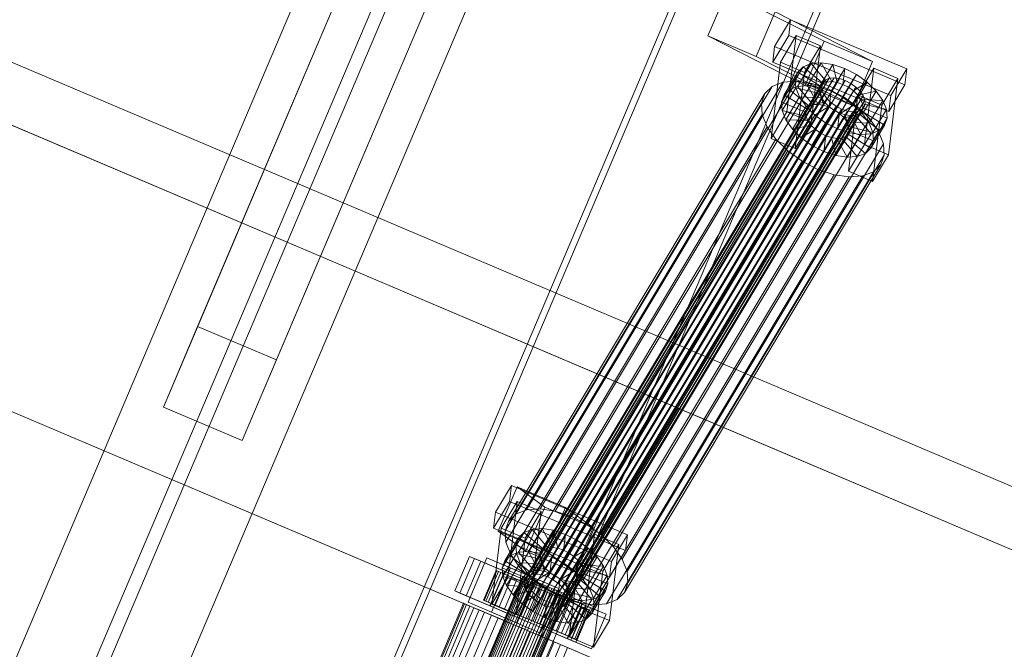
# Model space of a CAD drawing. Header units: millimetres. Extents: x -4738 to 65662, y -68080 to 6847.
# Tile 556 of 656: x 21543 to 21910, y -19517 to -19282. Entities that reach past the tile are written whole.
import ezdxf

# ---------------------------------------------------------------- set-up
doc = ezdxf.new("R2010")
doc.units = ezdxf.units.MM
doc.layers.add('superior_C10', color=7, linetype='Continuous', lineweight=0)

msp = doc.modelspace()

# ---------------------------------------------------------------- linework, layer by layer
at = {"layer": 'superior_C10'}
for p, q in [((27880.277, -21988.995), (18436.834, -17980.274)), ((18437.764, -17980.669), (27881.207, -21989.39)), ((21787.69, -19426.281), (20903.637, -19051.002)), ((20904.735, -19051.469), (21788.789, -19426.748)), ((20852.621, -19136.135), (21736.674, -19511.413)), ((21737.773, -19511.88), (20853.72, -19136.601)), ((21711.065, -19156.861), (21609.47, -19396.19)), ((21691.786, -19166.448), (21355.742, -19958.075)), ((21638.926, -19408.694), (21740.521, -19169.365)), ((21717.1, -19177.193), (21381.056, -19968.821)), ((21385.658, -19970.775), (21721.702, -19179.147)), ((21698.281, -19186.975), (21596.687, -19426.305)), ((21410.972, -19981.52), (21747.016, -19189.893)), ((21727.737, -19199.479), (21626.143, -19438.809)), ((21477.157, -20004.184), (21809.293, -19221.761)), ((21811.508, -19222.701), (21479.371, -20005.124)), ((21855.105, -19241.208), (21522.969, -20023.631)), ((21525.183, -20024.571), (21857.32, -19242.148)), ((21799.799, -19287.787), (21806.879, -19271.239)), ((21806.879, -19271.239), (21843.151, -19289.753)), ((21824.915, -19278.896), (21817.835, -19295.443)), ((21824.915, -19278.896), (21861.188, -19297.409)), ((21824.724, -19291.733), (21830.676, -19281.801)), ((21830.676, -19281.801), (21829.952, -19287.725)), ((21830.676, -19281.801), (21873.983, -19300.128)), ((21817.835, -19295.443), (21799.799, -19287.787)), ((21836.072, -19306.3), (21799.799, -19287.787)), ((21829.952, -19287.725), (21824, -19297.657)), ((21826.852, -19297.618), (21832.803, -19287.685)), ((21832.803, -19287.685), (21829.328, -19316.12)), ((21873.259, -19306.052), (21829.952, -19287.725)), ((21832.803, -19287.685), (21841.826, -19291.504)), ((21843.151, -19289.753), (21836.072, -19306.3)), ((21861.188, -19297.409), (21843.151, -19289.753)), ((21824, -19297.657), (21824.724, -19291.733)), ((21868.031, -19310.06), (21824.724, -19291.733)), ((21841.826, -19291.504), (21835.874, -19301.436)), ((21838.351, -19319.938), (21841.826, -19291.504)), ((21817.835, -19295.443), (21854.108, -19313.956)), ((21823.376, -19326.052), (21826.852, -19297.618)), ((21824, -19297.657), (21867.307, -19315.984)), ((21835.874, -19301.436), (21826.852, -19297.618)), ((21854.108, -19313.956), (21861.188, -19297.409)), ((21833.313, -19301.302), (21828.211, -19309.815)), ((21835.357, -19299.312), (21830.256, -19307.826)), ((21832.373, -19303.968), (21833.313, -19301.302)), ((21835.874, -19301.436), (21832.399, -19329.87)), ((21838.366, -19298.134), (21833.265, -19306.647)), ((21833.313, -19301.302), (21835.357, -19299.312)), ((21841.84, -19306.523), (21833.313, -19301.302)), ((21835.357, -19299.312), (21838.366, -19298.134)), ((21842.809, -19305.581), (21835.357, -19299.312)), ((21842.135, -19297.848), (21837.034, -19306.361)), ((21838.366, -19298.134), (21842.135, -19297.848)), ((21844.234, -19305.023), (21838.366, -19298.134)), ((21846.407, -19298.473), (21841.306, -19306.986)), ((21846.019, -19304.887), (21842.135, -19297.848)), ((21842.135, -19297.848), (21846.407, -19298.473)), ((21850.891, -19299.967), (21845.789, -19308.481)), ((21848.043, -19305.183), (21846.407, -19298.473)), ((21846.407, -19298.473), (21850.891, -19299.967)), ((21850.167, -19305.891), (21850.891, -19299.967)), ((21850.891, -19299.967), (21855.281, -19302.228)), ((21855.723, -19309.836), (21861.675, -19299.904)), ((21861.675, -19299.904), (21858.2, -19328.338)), ((21861.675, -19299.904), (21870.697, -19303.722)), ((21873.983, -19300.128), (21868.031, -19310.06)), ((21873.259, -19306.052), (21873.983, -19300.128)), ((21842.691, -19305.105), (21731.732, -19490.267)), ((21827.809, -19305.076), (21732.155, -19464.699)), ((21843.659, -19304.162), (21732.7, -19489.325)), ((21845.084, -19303.604), (21734.125, -19488.766)), ((21846.87, -19303.468), (21735.911, -19488.631)), ((21832.847, -19304.694), (21737.193, -19464.317)), ((21848.893, -19303.765), (21737.934, -19488.927)), ((21851.017, -19304.472), (21740.058, -19489.635)), ((21823.786, -19306.651), (21827.809, -19305.076)), ((21827.271, -19312.481), (21832.373, -19303.968)), ((21827.809, -19305.076), (21832.847, -19304.694)), ((21832.601, -19307.128), (21832.373, -19303.968)), ((21832.373, -19303.968), (21841.395, -19307.786)), ((21832.847, -19304.694), (21838.558, -19305.53)), ((21839.133, -19313.536), (21844.234, -19305.023)), ((21840.918, -19313.4), (21846.019, -19304.887)), ((21842.245, -19306.367), (21842.691, -19305.105)), ((21842.691, -19305.105), (21843.659, -19304.162)), ((21844.234, -19305.023), (21842.809, -19305.581)), ((21842.941, -19313.697), (21848.043, -19305.183)), ((21843.659, -19304.162), (21845.084, -19303.604)), ((21846.019, -19304.887), (21844.234, -19305.023)), ((21845.084, -19303.604), (21846.87, -19303.468)), ((21848.043, -19305.183), (21846.019, -19304.887)), ((21846.87, -19303.468), (21848.893, -19303.765)), ((21850.167, -19305.891), (21848.043, -19305.183)), ((21848.893, -19303.765), (21851.017, -19304.472)), ((21855.281, -19302.228), (21850.179, -19310.742)), ((21851.017, -19304.472), (21853.096, -19305.543)), ((21852.246, -19306.962), (21855.281, -19302.228)), ((21854.14, -19308.324), (21859.278, -19305.103)), ((21859.278, -19305.103), (21854.176, -19313.616)), ((21855.281, -19302.228), (21859.278, -19305.103)), ((21859.278, -19305.103), (21862.609, -19308.394)), ((21870.697, -19303.722), (21864.745, -19313.654)), ((21867.222, -19332.156), (21870.697, -19303.722)), ((21823.786, -19306.651), (21728.132, -19466.274)), ((21731.286, -19491.53), (21842.245, -19306.367)), ((21842.353, -19307.864), (21731.394, -19493.027)), ((21853.096, -19305.543), (21742.138, -19490.706)), ((21838.558, -19305.53), (21742.904, -19465.153)), ((21854.99, -19306.905), (21744.031, -19492.067)), ((21856.568, -19308.464), (21745.609, -19493.626)), ((21844.552, -19307.527), (21748.898, -19467.15)), ((21821.053, -19309.311), (21823.786, -19306.651)), ((21832.601, -19307.128), (21827.499, -19315.642)), ((21830.256, -19307.826), (21828.211, -19309.815)), ((21833.265, -19306.647), (21830.256, -19307.826)), ((21830.256, -19307.826), (21837.707, -19314.094)), ((21841.503, -19309.283), (21832.601, -19307.128)), ((21833.982, -19310.568), (21832.601, -19307.128)), ((21837.034, -19306.361), (21833.265, -19306.647)), ((21833.265, -19306.647), (21839.133, -19313.536)), ((21836.072, -19306.3), (21854.108, -19313.956)), ((21841.395, -19307.786), (21836.294, -19316.299)), ((21836.739, -19315.037), (21841.84, -19306.523)), ((21841.306, -19306.986), (21837.034, -19306.361)), ((21837.034, -19306.361), (21840.918, -19313.4)), ((21837.707, -19314.094), (21842.809, -19305.581)), ((21838.558, -19305.53), (21844.552, -19307.527)), ((21845.789, -19308.481), (21841.306, -19306.986)), ((21841.306, -19306.986), (21842.941, -19313.697)), ((21841.84, -19306.523), (21841.395, -19307.786)), ((21841.395, -19307.786), (21841.503, -19309.283)), ((21842.809, -19305.581), (21841.84, -19306.523)), ((21842.353, -19307.864), (21842.245, -19306.367)), ((21843.007, -19309.493), (21842.353, -19307.864)), ((21844.552, -19307.527), (21850.421, -19310.55)), ((21845.065, -19314.404), (21850.167, -19305.891)), ((21845.789, -19308.481), (21845.065, -19314.404)), ((21850.179, -19310.742), (21845.789, -19308.481)), ((21847.145, -19315.475), (21852.246, -19306.962)), ((21849.038, -19316.837), (21854.14, -19308.324)), ((21852.246, -19306.962), (21850.167, -19305.891)), ((21854.14, -19308.324), (21852.246, -19306.962)), ((21853.096, -19305.543), (21854.99, -19306.905)), ((21855.718, -19309.883), (21854.14, -19308.324)), ((21854.99, -19306.905), (21856.568, -19308.464)), ((21855.718, -19309.883), (21862.609, -19308.394)), ((21856.568, -19308.464), (21857.723, -19310.114)), ((21862.609, -19308.394), (21857.508, -19316.907)), ((21862.609, -19308.394), (21865.049, -19311.878)), ((21867.307, -19315.984), (21873.259, -19306.052)), ((21821.053, -19309.311), (21725.399, -19468.934)), ((21843.007, -19309.493), (21732.049, -19494.656)), ((21844.163, -19311.144), (21733.204, -19496.306)), ((21857.723, -19310.114), (21746.765, -19495.277)), ((21858.377, -19311.743), (21747.419, -19496.906)), ((21850.421, -19310.55), (21754.766, -19470.173)), ((21819.796, -19312.875), (21821.053, -19309.311)), ((21828.211, -19309.815), (21827.271, -19312.481)), ((21836.294, -19316.299), (21827.271, -19312.481)), ((21827.271, -19312.481), (21827.499, -19315.642)), ((21828.211, -19309.815), (21836.739, -19315.037)), ((21833.982, -19310.568), (21828.88, -19319.081)), ((21842.157, -19310.912), (21833.982, -19310.568)), ((21836.421, -19314.052), (21833.982, -19310.568)), ((21836.402, -19317.796), (21841.503, -19309.283)), ((21837.056, -19319.426), (21842.157, -19310.912)), ((21841.503, -19309.283), (21842.157, -19310.912)), ((21842.157, -19310.912), (21843.313, -19312.563)), ((21844.163, -19311.144), (21843.007, -19309.493)), ((21845.741, -19312.703), (21844.163, -19311.144)), ((21850.179, -19310.742), (21847.145, -19315.475)), ((21854.176, -19313.616), (21850.179, -19310.742)), ((21850.421, -19310.55), (21855.764, -19314.392)), ((21850.616, -19318.396), (21855.718, -19309.883)), ((21851.772, -19320.046), (21856.873, -19311.533)), ((21852.248, -19338.27), (21855.723, -19309.836)), ((21856.873, -19311.533), (21855.718, -19309.883)), ((21864.745, -19313.654), (21855.723, -19309.836)), ((21857.527, -19313.162), (21856.873, -19311.533)), ((21856.873, -19311.533), (21865.049, -19311.878)), ((21857.723, -19310.114), (21858.377, -19311.743)), ((21858.377, -19311.743), (21858.486, -19313.24)), ((21865.049, -19311.878), (21859.947, -19320.391)), ((21865.049, -19311.878), (21866.43, -19315.317)), ((21868.031, -19310.06), (21867.307, -19315.984)), ((21724.142, -19472.498), (21819.796, -19312.875)), ((21845.741, -19312.703), (21734.782, -19497.865)), ((21847.634, -19314.064), (21736.676, -19499.227)), ((21849.714, -19315.135), (21738.755, -19500.298)), ((21851.838, -19315.843), (21740.879, -19501.005)), ((21853.861, -19316.139), (21742.902, -19501.302)), ((21855.646, -19316.004), (21744.688, -19501.166)), ((21857.072, -19315.445), (21746.113, -19500.608)), ((21858.04, -19314.503), (21747.081, -19499.665)), ((21858.486, -19313.24), (21747.527, -19498.403)), ((21855.764, -19314.392), (21760.11, -19474.015)), ((21820.101, -19317.1), (21819.796, -19312.875)), ((21829.328, -19316.12), (21823.376, -19326.052)), ((21827.499, -19315.642), (21836.402, -19317.796)), ((21827.499, -19315.642), (21828.88, -19319.081)), ((21838.351, -19319.938), (21829.328, -19316.12)), ((21836.421, -19314.052), (21831.319, -19322.565)), ((21836.294, -19316.299), (21836.739, -19315.037)), ((21843.313, -19312.563), (21836.421, -19314.052)), ((21839.753, -19317.343), (21836.421, -19314.052)), ((21836.739, -19315.037), (21837.707, -19314.094)), ((21837.707, -19314.094), (21839.133, -19313.536)), ((21838.211, -19321.076), (21843.313, -19312.563)), ((21839.133, -19313.536), (21840.918, -19313.4)), ((21844.891, -19314.122), (21839.753, -19317.343)), ((21839.789, -19322.635), (21844.891, -19314.122)), ((21840.918, -19313.4), (21842.941, -19313.697)), ((21841.683, -19323.996), (21846.784, -19315.483)), ((21842.941, -19313.697), (21845.065, -19314.404)), ((21843.313, -19312.563), (21844.891, -19314.122)), ((21846.784, -19315.483), (21843.75, -19320.217)), ((21844.891, -19314.122), (21846.784, -19315.483)), ((21845.065, -19314.404), (21847.145, -19315.475)), ((21847.634, -19314.064), (21845.741, -19312.703)), ((21846.784, -19315.483), (21848.864, -19316.554)), ((21847.145, -19315.475), (21849.038, -19316.837)), ((21849.714, -19315.135), (21847.634, -19314.064)), ((21854.176, -19313.616), (21849.038, -19316.837)), ((21851.838, -19315.843), (21849.714, -19315.135)), ((21853.861, -19316.139), (21851.838, -19315.843)), ((21852.088, -19324.435), (21857.19, -19315.922)), ((21852.426, -19321.675), (21857.527, -19313.162)), ((21852.534, -19323.172), (21857.635, -19314.659)), ((21855.646, -19316.004), (21853.861, -19316.139)), ((21857.508, -19316.907), (21854.176, -19313.616)), ((21857.072, -19315.445), (21855.646, -19316.004)), ((21855.764, -19314.392), (21860.218, -19318.792)), ((21856.222, -19316.864), (21857.19, -19315.922)), ((21858.04, -19314.503), (21857.072, -19315.445)), ((21857.19, -19315.922), (21857.635, -19314.659)), ((21857.19, -19315.922), (21865.717, -19321.143)), ((21857.635, -19314.659), (21857.527, -19313.162)), ((21857.527, -19313.162), (21866.43, -19315.317)), ((21857.635, -19314.659), (21866.658, -19318.477)), ((21858.486, -19313.24), (21858.04, -19314.503)), ((21864.745, -19313.654), (21861.27, -19342.088)), ((21866.43, -19315.317), (21861.328, -19323.83)), ((21866.43, -19315.317), (21866.658, -19318.477)), ((21820.101, -19317.1), (21724.447, -19476.723)), ((21860.218, -19318.792), (21764.564, -19478.415)), ((21821.947, -19321.698), (21820.101, -19317.1)), ((21828.88, -19319.081), (21837.056, -19319.426)), ((21828.88, -19319.081), (21831.319, -19322.565)), ((21839.753, -19317.343), (21834.651, -19325.856)), ((21836.402, -19317.796), (21836.294, -19316.299)), ((21837.056, -19319.426), (21836.402, -19317.796)), ((21838.211, -19321.076), (21837.056, -19319.426)), ((21843.75, -19320.217), (21839.753, -19317.343)), ((21843.762, -19325.067), (21848.864, -19316.554)), ((21845.886, -19325.775), (21850.987, -19317.262)), ((21847.909, -19326.071), (21853.011, -19317.558)), ((21848.864, -19316.554), (21848.14, -19322.478)), ((21848.864, -19316.554), (21850.987, -19317.262)), ((21849.038, -19316.837), (21850.616, -19318.396)), ((21849.695, -19325.936), (21854.796, -19317.422)), ((21857.508, -19316.907), (21850.616, -19318.396)), ((21850.616, -19318.396), (21851.772, -19320.046)), ((21850.987, -19317.262), (21852.623, -19323.972)), ((21850.987, -19317.262), (21853.011, -19317.558)), ((21851.12, -19325.378), (21856.222, -19316.864)), ((21853.011, -19317.558), (21854.796, -19317.422)), ((21853.011, -19317.558), (21856.895, -19324.597)), ((21854.796, -19317.422), (21856.222, -19316.864)), ((21854.796, -19317.422), (21860.664, -19324.311)), ((21856.222, -19316.864), (21863.673, -19323.133)), ((21859.947, -19320.391), (21857.508, -19316.907)), ((21860.218, -19318.792), (21863.479, -19323.449)), ((21866.658, -19318.477), (21861.556, -19326.99)), ((21866.658, -19318.477), (21865.717, -19321.143)), ((21821.947, -19321.698), (21726.293, -19481.321)), ((21863.479, -19323.449), (21767.825, -19483.072)), ((21825.208, -19326.355), (21821.947, -19321.698)), ((21831.319, -19322.565), (21838.211, -19321.076)), ((21831.319, -19322.565), (21834.651, -19325.856)), ((21832.399, -19329.87), (21838.351, -19319.938)), ((21834.651, -19325.856), (21839.789, -19322.635)), ((21839.789, -19322.635), (21838.211, -19321.076)), ((21843.75, -19320.217), (21838.648, -19328.73)), ((21841.683, -19323.996), (21839.789, -19322.635)), ((21848.14, -19322.478), (21843.038, -19330.991)), ((21848.14, -19322.478), (21843.75, -19320.217)), ((21852.623, -19323.972), (21848.14, -19322.478)), ((21859.947, -19320.391), (21851.772, -19320.046)), ((21851.772, -19320.046), (21852.426, -19321.675)), ((21852.534, -19323.172), (21852.088, -19324.435)), ((21861.328, -19323.83), (21852.426, -19321.675)), ((21852.426, -19321.675), (21852.534, -19323.172)), ((21861.556, -19326.99), (21852.534, -19323.172)), ((21863.673, -19323.133), (21858.572, -19331.646)), ((21861.328, -19323.83), (21859.947, -19320.391)), ((21865.717, -19321.143), (21860.616, -19329.656)), ((21863.673, -19323.133), (21860.664, -19324.311)), ((21863.479, -19323.449), (21865.325, -19328.047)), ((21865.717, -19321.143), (21863.673, -19323.133)), ((21825.208, -19326.355), (21729.554, -19485.978)), ((21823.376, -19326.052), (21832.399, -19329.87)), ((21829.662, -19330.755), (21825.208, -19326.355)), ((21834.651, -19325.856), (21838.648, -19328.73)), ((21838.648, -19328.73), (21841.683, -19323.996)), ((21843.762, -19325.067), (21841.683, -19323.996)), ((21843.038, -19330.991), (21843.762, -19325.067)), ((21845.886, -19325.775), (21843.762, -19325.067)), ((21847.522, -19332.485), (21845.886, -19325.775)), ((21847.909, -19326.071), (21845.886, -19325.775)), ((21852.623, -19323.972), (21847.522, -19332.485)), ((21849.695, -19325.936), (21847.909, -19326.071)), ((21851.794, -19333.11), (21847.909, -19326.071)), ((21851.12, -19325.378), (21849.695, -19325.936)), ((21855.562, -19332.824), (21849.695, -19325.936)), ((21852.088, -19324.435), (21851.12, -19325.378)), ((21858.572, -19331.646), (21851.12, -19325.378)), ((21856.895, -19324.597), (21851.794, -19333.11)), ((21860.616, -19329.656), (21852.088, -19324.435)), ((21856.895, -19324.597), (21852.623, -19323.972)), ((21860.664, -19324.311), (21855.562, -19332.824)), ((21860.664, -19324.311), (21856.895, -19324.597)), ((21860.616, -19329.656), (21861.556, -19326.99)), ((21861.556, -19326.99), (21861.328, -19323.83)), ((21829.662, -19330.755), (21734.008, -19490.378)), ((21865.325, -19328.047), (21769.671, -19487.67)), ((21835.006, -19334.597), (21829.662, -19330.755)), ((21838.648, -19328.73), (21843.038, -19330.991)), ((21858.2, -19328.338), (21852.248, -19338.27)), ((21867.222, -19332.156), (21858.2, -19328.338)), ((21858.572, -19331.646), (21860.616, -19329.656)), ((21865.325, -19328.047), (21865.63, -19332.272)), ((21865.63, -19332.272), (21769.976, -19491.895)), ((21843.038, -19330.991), (21847.522, -19332.485)), ((21847.522, -19332.485), (21851.794, -19333.11)), ((21851.794, -19333.11), (21855.562, -19332.824)), ((21855.562, -19332.824), (21858.572, -19331.646)), ((21861.27, -19342.088), (21867.222, -19332.156)), ((21865.63, -19332.272), (21864.373, -19335.836)), ((21835.006, -19334.597), (21739.351, -19494.22)), ((21840.874, -19337.62), (21745.22, -19497.243)), ((21864.373, -19335.836), (21768.719, -19495.459)), ((21840.874, -19337.62), (21835.006, -19334.597)), ((21846.868, -19339.617), (21840.874, -19337.62)), ((21864.373, -19335.836), (21861.64, -19338.496)), ((21846.868, -19339.617), (21751.214, -19499.24)), ((21852.579, -19340.453), (21756.925, -19500.076)), ((21857.617, -19340.071), (21761.963, -19499.694)), ((21861.64, -19338.496), (21765.986, -19498.119)), ((21852.579, -19340.453), (21846.868, -19339.617)), ((21852.248, -19338.27), (21861.27, -19342.088)), ((21857.617, -19340.071), (21852.579, -19340.453)), ((21861.64, -19338.496), (21857.617, -19340.071)), ((21609.47, -19396.19), (21596.687, -19426.305)), ((21638.926, -19408.694), (21609.47, -19396.19)), ((21626.143, -19438.809), (21638.926, -19408.694)), ((21596.687, -19426.305), (21626.143, -19438.809)), ((21787.69, -19426.281), (21736.674, -19511.413)), ((22671.743, -19801.56), (21787.69, -19426.281)), ((21788.789, -19426.748), (21787.69, -19426.281)), ((21737.773, -19511.88), (21788.789, -19426.748)), ((21788.789, -19426.748), (22672.842, -19802.026)), ((21720.567, -19465.545), (21726.519, -19455.612)), ((21726.519, -19455.612), (21725.795, -19461.536)), ((21726.519, -19455.612), (21769.826, -19473.94)), ((21721.525, -19472.576), (21728.704, -19456.09)), ((21728.704, -19456.09), (21746.74, -19463.746)), ((21728.704, -19456.09), (21739.044, -19463.595)), ((21725.795, -19461.536), (21719.843, -19471.468)), ((21722.695, -19471.429), (21728.647, -19461.497)), ((21728.647, -19461.497), (21725.171, -19489.931)), ((21769.102, -19479.864), (21725.795, -19461.536)), ((21728.647, -19461.497), (21737.669, -19465.315)), ((21719.843, -19471.468), (21720.567, -19465.545)), ((21763.874, -19483.872), (21720.567, -19465.545)), ((21728.132, -19466.274), (21725.399, -19468.934)), ((21732.155, -19464.699), (21728.132, -19466.274)), ((21737.669, -19465.315), (21731.717, -19475.247)), ((21739.044, -19463.595), (21731.865, -19480.081)), ((21737.193, -19464.317), (21732.155, -19464.699)), ((21734.194, -19493.75), (21737.669, -19465.315)), ((21742.904, -19465.153), (21737.193, -19464.317)), ((21757.08, -19471.251), (21739.044, -19463.595)), ((21746.74, -19463.746), (21739.561, -19480.232)), ((21748.898, -19467.15), (21742.904, -19465.153)), ((21746.74, -19463.746), (21757.08, -19471.251)), ((21725.399, -19468.934), (21724.142, -19472.498)), ((21754.766, -19470.173), (21748.898, -19467.15)), ((21760.11, -19474.015), (21754.766, -19470.173)), ((21719.22, -19499.863), (21722.695, -19471.429)), ((21719.843, -19471.468), (21763.15, -19489.796)), ((21739.561, -19480.232), (21721.525, -19472.576)), ((21731.865, -19480.081), (21721.525, -19472.576)), ((21731.717, -19475.247), (21722.695, -19471.429)), ((21724.142, -19472.498), (21724.447, -19476.723)), ((21731.2, -19473.124), (21726.099, -19481.637)), ((21734.21, -19471.946), (21729.108, -19480.459)), ((21729.156, -19475.114), (21731.2, -19473.124)), ((21731.2, -19473.124), (21734.21, -19471.946)), ((21738.652, -19479.392), (21731.2, -19473.124)), ((21737.978, -19471.66), (21732.877, -19480.173)), ((21734.21, -19471.946), (21737.978, -19471.66)), ((21740.077, -19478.834), (21734.21, -19471.946)), ((21742.25, -19472.285), (21737.149, -19480.798)), ((21741.863, -19478.699), (21737.978, -19471.66)), ((21737.978, -19471.66), (21742.25, -19472.285)), ((21746.734, -19473.779), (21741.632, -19482.292)), ((21743.886, -19478.995), (21742.25, -19472.285)), ((21742.25, -19472.285), (21746.734, -19473.779)), ((21746.01, -19479.703), (21746.734, -19473.779)), ((21746.734, -19473.779), (21751.124, -19476.04)), ((21749.901, -19487.737), (21757.08, -19471.251)), ((21751.566, -19483.647), (21757.518, -19473.715)), ((21757.518, -19473.715), (21754.043, -19502.15)), ((21757.518, -19473.715), (21766.54, -19477.533)), ((21764.564, -19478.415), (21760.11, -19474.015)), ((21769.826, -19473.94), (21763.874, -19483.872)), ((21769.102, -19479.864), (21769.826, -19473.94)), ((21723.114, -19486.293), (21728.216, -19477.78)), ((21729.156, -19475.114), (21724.055, -19483.627)), ((21724.447, -19476.723), (21726.293, -19481.321)), ((21728.216, -19477.78), (21729.156, -19475.114)), ((21728.444, -19480.94), (21728.216, -19477.78)), ((21728.216, -19477.78), (21737.238, -19481.598)), ((21731.717, -19475.247), (21728.242, -19503.682)), ((21737.684, -19480.335), (21729.156, -19475.114)), ((21751.124, -19476.04), (21746.022, -19484.553)), ((21748.089, -19480.774), (21751.124, -19476.04)), ((21751.124, -19476.04), (21755.121, -19478.914)), ((21766.54, -19477.533), (21760.588, -19487.465)), ((21763.065, -19505.968), (21766.54, -19477.533)), ((21728.444, -19480.94), (21723.342, -19489.453)), ((21729.108, -19480.459), (21726.099, -19481.637)), ((21726.293, -19481.321), (21729.554, -19485.978)), ((21737.346, -19483.095), (21728.444, -19480.94)), ((21729.825, -19484.379), (21728.444, -19480.94)), ((21732.877, -19480.173), (21729.108, -19480.459)), ((21729.108, -19480.459), (21734.976, -19487.348)), ((21731.865, -19480.081), (21749.901, -19487.737)), ((21732.582, -19488.848), (21737.684, -19480.335)), ((21737.149, -19480.798), (21732.877, -19480.173)), ((21732.877, -19480.173), (21736.761, -19487.212)), ((21733.55, -19487.906), (21738.652, -19479.392)), ((21734.976, -19487.348), (21740.077, -19478.834)), ((21736.761, -19487.212), (21741.863, -19478.699)), ((21741.632, -19482.292), (21737.149, -19480.798)), ((21737.149, -19480.798), (21738.785, -19487.508)), ((21737.684, -19480.335), (21737.238, -19481.598)), ((21738.652, -19479.392), (21737.684, -19480.335)), ((21740.077, -19478.834), (21738.652, -19479.392)), ((21738.785, -19487.508), (21743.886, -19478.995)), ((21739.561, -19480.232), (21749.901, -19487.737)), ((21741.863, -19478.699), (21740.077, -19478.834)), ((21740.908, -19488.216), (21746.01, -19479.703)), ((21743.886, -19478.995), (21741.863, -19478.699)), ((21742.988, -19489.287), (21748.089, -19480.774)), ((21746.01, -19479.703), (21743.886, -19478.995)), ((21748.089, -19480.774), (21746.01, -19479.703)), ((21749.983, -19482.135), (21748.089, -19480.774)), ((21749.983, -19482.135), (21755.121, -19478.914)), ((21755.121, -19478.914), (21750.019, -19487.427)), ((21755.121, -19478.914), (21758.453, -19482.205)), ((21763.15, -19489.796), (21769.102, -19479.864)), ((21767.825, -19483.072), (21764.564, -19478.415)), ((21705.426, -19494.889), (21710.896, -19482.002)), ((21712.742, -19482.786), (21707.271, -19495.673)), ((21709.608, -19496.665), (21715.078, -19483.778)), ((21710.331, -19499.144), (21717.364, -19482.575)), ((21710.896, -19482.002), (21754.183, -19500.378)), ((21710.896, -19482.002), (21712.742, -19482.786)), ((21756.029, -19501.161), (21712.742, -19482.786)), ((21715.078, -19483.778), (21724.096, -19487.606)), ((21715.078, -19483.778), (21723.936, -19487.538)), ((21717.364, -19482.575), (21735.401, -19490.232)), ((21717.364, -19482.575), (21726.149, -19486.304)), ((21724.055, -19483.627), (21723.114, -19486.293)), ((21726.099, -19481.637), (21724.055, -19483.627)), ((21724.055, -19483.627), (21732.582, -19488.848)), ((21729.825, -19484.379), (21724.723, -19492.892)), ((21726.099, -19481.637), (21733.55, -19487.906)), ((21738, -19484.724), (21729.825, -19484.379)), ((21732.264, -19487.863), (21729.825, -19484.379)), ((21737.238, -19481.598), (21732.137, -19490.111)), ((21732.245, -19491.608), (21737.346, -19483.095)), ((21732.899, -19493.237), (21738, -19484.724)), ((21737.238, -19481.598), (21737.346, -19483.095)), ((21737.346, -19483.095), (21738, -19484.724)), ((21738, -19484.724), (21739.156, -19486.374)), ((21741.632, -19482.292), (21740.908, -19488.216)), ((21746.022, -19484.553), (21741.632, -19482.292)), ((21746.022, -19484.553), (21742.988, -19489.287)), ((21744.881, -19490.648), (21749.983, -19482.135)), ((21750.019, -19487.427), (21746.022, -19484.553)), ((21746.459, -19492.207), (21751.561, -19483.694)), ((21748.091, -19512.082), (21751.566, -19483.647)), ((21751.561, -19483.694), (21749.983, -19482.135)), ((21751.561, -19483.694), (21758.453, -19482.205)), ((21752.716, -19485.344), (21751.561, -19483.694)), ((21760.588, -19487.465), (21751.566, -19483.647)), ((21758.453, -19482.205), (21753.351, -19490.718)), ((21758.453, -19482.205), (21760.892, -19485.689)), ((21763.874, -19483.872), (21763.15, -19489.796)), ((21769.671, -19487.67), (21767.825, -19483.072)), ((21720.781, -19487.285), (21716.092, -19498.331)), ((21716.415, -19498.468), (21721.104, -19487.422)), ((21721.647, -19487.652), (21716.958, -19498.698)), ((21722.596, -19488.055), (21717.907, -19499.101)), ((21723.936, -19487.538), (21718.465, -19500.425)), ((21724.096, -19487.606), (21718.626, -19500.493)), ((21723.644, -19488.5), (21718.955, -19499.546)), ((21726.149, -19486.304), (21719.115, -19502.873)), ((21729.969, -19491.185), (21720.781, -19487.285)), ((21720.781, -19487.285), (21721.647, -19487.652)), ((21721.104, -19487.422), (21720.781, -19487.285)), ((21722.596, -19488.055), (21721.104, -19487.422)), ((21721.104, -19487.422), (21730.122, -19491.25)), ((21730.379, -19491.359), (21721.647, -19487.652)), ((21721.647, -19487.652), (21723.644, -19488.5)), ((21730.829, -19491.55), (21722.596, -19488.055)), ((21725.153, -19489.141), (21722.596, -19488.055)), ((21732.137, -19490.111), (21723.114, -19486.293)), ((21723.114, -19486.293), (21723.342, -19489.453)), ((21731.325, -19491.761), (21723.644, -19488.5)), ((21723.644, -19488.5), (21726.635, -19489.77)), ((21732.954, -19491.366), (21723.936, -19487.538)), ((21732.954, -19491.366), (21724.096, -19487.606)), ((21744.185, -19493.961), (21726.149, -19486.304)), ((21732.264, -19487.863), (21727.163, -19496.376)), ((21729.554, -19485.978), (21734.008, -19490.378)), ((21739.156, -19486.374), (21732.264, -19487.863)), ((21735.596, -19491.154), (21732.264, -19487.863)), ((21732.582, -19488.848), (21733.55, -19487.906)), ((21734.125, -19488.766), (21732.7, -19489.325)), ((21733.55, -19487.906), (21734.976, -19487.348)), ((21734.054, -19494.887), (21739.156, -19486.374)), ((21735.911, -19488.631), (21734.125, -19488.766)), ((21734.976, -19487.348), (21736.761, -19487.212)), ((21740.734, -19487.933), (21735.596, -19491.154)), ((21735.632, -19496.446), (21740.734, -19487.933)), ((21737.934, -19488.927), (21735.911, -19488.631)), ((21736.761, -19487.212), (21738.785, -19487.508)), ((21738.785, -19487.508), (21740.908, -19488.216)), ((21739.156, -19486.374), (21740.734, -19487.933)), ((21740.734, -19487.933), (21742.627, -19489.295)), ((21740.908, -19488.216), (21742.988, -19489.287)), ((21750.019, -19487.427), (21744.881, -19490.648)), ((21747.615, -19493.858), (21752.716, -19485.344)), ((21748.269, -19495.487), (21753.37, -19486.974)), ((21748.377, -19496.984), (21753.478, -19488.471)), ((21753.351, -19490.718), (21750.019, -19487.427)), ((21753.37, -19486.974), (21752.716, -19485.344)), ((21752.716, -19485.344), (21760.892, -19485.689)), ((21753.033, -19489.733), (21753.478, -19488.471)), ((21753.478, -19488.471), (21753.37, -19486.974)), ((21753.37, -19486.974), (21762.273, -19489.128)), ((21753.478, -19488.471), (21762.501, -19492.289)), ((21760.892, -19485.689), (21755.79, -19494.202)), ((21760.588, -19487.465), (21757.113, -19515.9)), ((21760.892, -19485.689), (21762.273, -19489.128)), ((21769.976, -19491.895), (21769.671, -19487.67)), ((21730.751, -19489.344), (21615.089, -19761.811)), ((21615.242, -19761.876), (21730.904, -19489.409)), ((21731.161, -19489.518), (21615.499, -19761.986)), ((21731.61, -19489.709), (21615.949, -19762.176)), ((21732.107, -19489.92), (21616.445, -19762.387)), ((21732.822, -19490.223), (21617.16, -19762.691)), ((21733.524, -19490.521), (21617.862, -19762.989)), ((21734.456, -19490.917), (21618.794, -19763.384)), ((21735.315, -19491.282), (21619.654, -19763.749)), ((21736.4, -19491.742), (21620.739, -19764.21)), ((21737.359, -19492.15), (21621.698, -19764.617)), ((21725.171, -19489.931), (21719.22, -19499.863)), ((21725.153, -19489.141), (21720.464, -19500.187)), ((21726.635, -19489.77), (21721.946, -19500.816)), ((21723.342, -19489.453), (21732.245, -19491.608)), ((21723.342, -19489.453), (21724.723, -19492.892)), ((21728.602, -19490.605), (21723.913, -19501.651)), ((21732.04, -19492.064), (21725.153, -19489.141)), ((21728.602, -19490.605), (21725.153, -19489.141)), ((21734.194, -19493.75), (21725.171, -19489.931)), ((21725.28, -19502.231), (21729.969, -19491.185)), ((21730.122, -19491.25), (21725.433, -19502.296)), ((21725.69, -19502.405), (21730.379, -19491.359)), ((21730.417, -19491.375), (21725.728, -19502.421)), ((21726.14, -19502.596), (21730.829, -19491.55)), ((21732.742, -19492.362), (21726.635, -19489.77)), ((21726.635, -19489.77), (21730.417, -19491.375)), ((21726.636, -19502.807), (21731.325, -19491.761)), ((21727.351, -19503.11), (21732.04, -19492.064)), ((21727.484, -19504.253), (21732.954, -19491.366)), ((21732.708, -19492.348), (21728.019, -19503.394)), ((21728.053, -19503.408), (21732.742, -19492.362)), ((21735.401, -19490.232), (21728.367, -19506.801)), ((21733.674, -19492.758), (21728.602, -19490.605)), ((21732.708, -19492.348), (21728.602, -19490.605)), ((21730.379, -19491.359), (21729.969, -19491.185)), ((21729.969, -19491.185), (21730.122, -19491.25)), ((21730.122, -19491.25), (21730.829, -19491.55)), ((21731.325, -19491.761), (21730.379, -19491.359)), ((21734.534, -19493.123), (21730.417, -19491.375)), ((21730.417, -19491.375), (21734.733, -19493.207)), ((21735.596, -19491.154), (21730.494, -19499.667)), ((21730.751, -19489.344), (21731.161, -19489.518)), ((21730.904, -19489.409), (21730.751, -19489.344)), ((21730.829, -19491.55), (21732.04, -19492.064)), ((21731.61, -19489.709), (21730.904, -19489.409)), ((21731.161, -19489.518), (21732.107, -19489.92)), ((21731.732, -19490.267), (21731.286, -19491.53)), ((21731.286, -19491.53), (21731.394, -19493.027)), ((21732.742, -19492.362), (21731.325, -19491.761)), ((21732.822, -19490.223), (21731.61, -19489.709)), ((21732.7, -19489.325), (21731.732, -19490.267)), ((21732.04, -19492.064), (21733.674, -19492.758)), ((21732.107, -19489.92), (21733.524, -19490.521)), ((21732.137, -19490.111), (21732.582, -19488.848)), ((21732.245, -19491.608), (21732.137, -19490.111)), ((21732.899, -19493.237), (21732.245, -19491.608)), ((21735.619, -19493.583), (21732.708, -19492.348)), ((21737.191, -19494.251), (21732.708, -19492.348)), ((21734.534, -19493.123), (21732.742, -19492.362)), ((21734.456, -19490.917), (21732.822, -19490.223)), ((21733.524, -19490.521), (21735.315, -19491.282)), ((21734.008, -19490.378), (21739.351, -19494.22)), ((21736.4, -19491.742), (21734.456, -19490.917)), ((21735.315, -19491.282), (21737.359, -19492.15)), ((21735.401, -19490.232), (21744.185, -19493.961)), ((21739.593, -19494.028), (21735.596, -19491.154)), ((21738.524, -19492.644), (21736.4, -19491.742)), ((21737.359, -19492.15), (21739.517, -19493.065)), ((21737.526, -19497.808), (21742.627, -19489.295)), ((21740.058, -19489.635), (21737.934, -19488.927)), ((21742.627, -19489.295), (21739.593, -19494.028)), ((21739.605, -19498.879), (21744.707, -19490.366)), ((21742.138, -19490.706), (21740.058, -19489.635)), ((21741.729, -19499.587), (21746.831, -19491.073)), ((21744.031, -19492.067), (21742.138, -19490.706)), ((21742.627, -19489.295), (21744.707, -19490.366)), ((21742.988, -19489.287), (21744.881, -19490.648)), ((21743.753, -19499.883), (21748.854, -19491.37)), ((21744.707, -19490.366), (21743.983, -19496.289)), ((21745.609, -19493.626), (21744.031, -19492.067)), ((21744.707, -19490.366), (21746.831, -19491.073)), ((21744.881, -19490.648), (21746.459, -19492.207)), ((21745.538, -19499.747), (21750.639, -19491.234)), ((21753.351, -19490.718), (21746.459, -19492.207)), ((21746.459, -19492.207), (21747.615, -19493.858)), ((21746.831, -19491.073), (21748.466, -19497.784)), ((21746.831, -19491.073), (21748.854, -19491.37)), ((21746.963, -19499.189), (21752.065, -19490.676)), ((21747.932, -19498.247), (21753.033, -19489.733)), ((21748.854, -19491.37), (21750.639, -19491.234)), ((21748.854, -19491.37), (21752.738, -19498.409)), ((21750.639, -19491.234), (21752.065, -19490.676)), ((21750.639, -19491.234), (21756.507, -19498.123)), ((21752.065, -19490.676), (21753.033, -19489.733)), ((21752.065, -19490.676), (21759.516, -19496.944)), ((21753.033, -19489.733), (21761.561, -19494.955)), ((21755.79, -19494.202), (21753.351, -19490.718)), ((21762.273, -19489.128), (21757.171, -19497.642)), ((21762.501, -19492.289), (21757.399, -19500.802)), ((21762.501, -19492.289), (21761.561, -19494.955)), ((21762.273, -19489.128), (21762.501, -19492.289)), ((21768.719, -19495.459), (21769.976, -19491.895)), ((21738.524, -19492.644), (21622.862, -19765.111)), ((21739.517, -19493.065), (21623.855, -19765.532)), ((21740.681, -19493.56), (21625.019, -19766.027)), ((21741.64, -19493.967), (21625.978, -19766.434)), ((21742.725, -19494.427), (21627.063, -19766.895)), ((21743.585, -19494.792), (21627.923, -19767.259)), ((21744.517, -19495.188), (21628.855, -19767.655)), ((21745.219, -19495.486), (21629.557, -19767.953)), ((21745.934, -19495.789), (21630.272, -19768.257)), ((21746.43, -19496), (21630.768, -19768.467)), ((21748.713, -19513.265), (21705.426, -19494.889)), ((21707.271, -19495.673), (21705.426, -19494.889)), ((21707.271, -19495.673), (21750.558, -19514.048)), ((21724.723, -19492.892), (21732.899, -19493.237)), ((21724.723, -19492.892), (21727.163, -19496.376)), ((21727.163, -19496.376), (21734.054, -19494.887)), ((21728.242, -19503.682), (21734.194, -19493.75)), ((21728.985, -19503.804), (21733.674, -19492.758)), ((21729.845, -19504.169), (21734.534, -19493.123)), ((21734.733, -19493.207), (21730.044, -19504.253)), ((21730.93, -19504.629), (21735.619, -19493.583)), ((21731.394, -19493.027), (21732.049, -19494.656)), ((21731.889, -19505.037), (21736.578, -19493.991)), ((21732.049, -19494.656), (21733.204, -19496.306)), ((21737.191, -19494.251), (21732.502, -19505.297)), ((21734.054, -19494.887), (21732.899, -19493.237)), ((21733.053, -19505.531), (21737.742, -19494.485)), ((21733.674, -19492.758), (21735.619, -19493.583)), ((21734.046, -19505.952), (21738.735, -19494.906)), ((21735.632, -19496.446), (21734.054, -19494.887)), ((21739.593, -19494.028), (21734.491, -19502.542)), ((21736.578, -19493.991), (21734.534, -19493.123)), ((21739.287, -19495.14), (21734.598, -19506.186)), ((21736.578, -19493.991), (21734.733, -19493.207)), ((21734.733, -19493.207), (21739.287, -19495.14)), ((21735.211, -19506.447), (21739.9, -19495.401)), ((21735.619, -19493.583), (21737.742, -19494.485)), ((21736.17, -19506.854), (21740.859, -19495.808)), ((21738.735, -19494.906), (21736.578, -19493.991)), ((21741.745, -19496.184), (21737.056, -19507.23)), ((21737.151, -19510.529), (21744.185, -19493.961)), ((21737.742, -19494.485), (21737.191, -19494.251)), ((21741.745, -19496.184), (21737.191, -19494.251)), ((21737.742, -19494.485), (21739.9, -19495.401)), ((21738.465, -19508.915), (21743.936, -19496.028)), ((21740.681, -19493.56), (21738.524, -19492.644)), ((21740.859, -19495.808), (21738.735, -19494.906)), ((21738.735, -19494.906), (21739.287, -19495.14)), ((21739.287, -19495.14), (21743.769, -19497.043)), ((21739.351, -19494.22), (21745.22, -19497.243)), ((21739.517, -19493.065), (21741.64, -19493.967)), ((21743.983, -19496.289), (21739.593, -19494.028)), ((21739.9, -19495.401), (21741.745, -19496.184)), ((21739.9, -19495.401), (21741.944, -19496.268)), ((21742.725, -19494.427), (21740.681, -19493.56)), ((21742.803, -19496.633), (21740.859, -19495.808)), ((21740.859, -19495.808), (21743.769, -19497.043)), ((21741.64, -19493.967), (21743.585, -19494.792)), ((21746.06, -19498.016), (21741.745, -19496.184)), ((21744.517, -19495.188), (21742.725, -19494.427)), ((21743.585, -19494.792), (21745.219, -19495.486)), ((21743.936, -19496.028), (21752.954, -19499.856)), ((21743.936, -19496.028), (21752.794, -19499.788)), ((21745.934, -19495.789), (21744.517, -19495.188)), ((21745.219, -19495.486), (21746.43, -19496)), ((21746.765, -19495.277), (21745.609, -19493.626)), ((21746.88, -19496.191), (21745.934, -19495.789)), ((21746.43, -19496), (21747.137, -19496.3)), ((21747.419, -19496.906), (21746.765, -19495.277)), ((21755.79, -19494.202), (21747.615, -19493.858)), ((21747.615, -19493.858), (21748.269, -19495.487)), ((21757.171, -19497.642), (21748.269, -19495.487)), ((21748.269, -19495.487), (21748.377, -19496.984)), ((21757.171, -19497.642), (21755.79, -19494.202)), ((21761.561, -19494.955), (21756.459, -19503.468)), ((21761.561, -19494.955), (21759.516, -19496.944)), ((21765.986, -19498.119), (21768.719, -19495.459)), ((21708.648, -19499.516), (21607.053, -19738.846)), ((21607.486, -19739.029), (21709.081, -19499.7)), ((21746.88, -19496.191), (21631.218, -19768.658)), ((21747.137, -19496.3), (21631.475, -19768.767)), ((21747.29, -19496.365), (21631.628, -19768.832)), ((21708.648, -19499.516), (21709.806, -19500.008)), ((21709.081, -19499.7), (21708.648, -19499.516)), ((21711.074, -19500.546), (21709.081, -19499.7)), ((21718.626, -19500.493), (21709.608, -19496.665)), ((21718.465, -19500.425), (21709.608, -19496.665)), ((21728.367, -19506.801), (21710.331, -19499.144)), ((21719.115, -19502.873), (21710.331, -19499.144)), ((21716.958, -19498.698), (21716.092, -19498.331)), ((21716.092, -19498.331), (21725.28, -19502.231)), ((21716.092, -19498.331), (21716.415, -19498.468)), ((21725.433, -19502.296), (21716.415, -19498.468)), ((21716.415, -19498.468), (21717.907, -19499.101)), ((21718.955, -19499.546), (21716.958, -19498.698)), ((21716.958, -19498.698), (21725.69, -19502.405)), ((21717.907, -19499.101), (21726.14, -19502.596)), ((21717.907, -19499.101), (21720.464, -19500.187)), ((21721.946, -19500.816), (21718.955, -19499.546)), ((21718.955, -19499.546), (21726.636, -19502.807)), ((21727.163, -19496.376), (21730.494, -19499.667)), ((21730.494, -19499.667), (21735.632, -19496.446)), ((21730.494, -19499.667), (21734.491, -19502.542)), ((21733.204, -19496.306), (21734.782, -19497.865)), ((21734.491, -19502.542), (21737.526, -19497.808)), ((21734.782, -19497.865), (21736.676, -19499.227)), ((21737.526, -19497.808), (21735.632, -19496.446)), ((21736.676, -19499.227), (21738.755, -19500.298)), ((21737.255, -19507.314), (21741.944, -19496.268)), ((21739.605, -19498.879), (21737.526, -19497.808)), ((21738.114, -19507.679), (21742.803, -19496.633)), ((21743.983, -19496.289), (21738.881, -19504.803)), ((21738.881, -19504.803), (21739.605, -19498.879)), ((21739.046, -19508.075), (21743.735, -19497.029)), ((21743.769, -19497.043), (21739.08, -19508.089)), ((21741.729, -19499.587), (21739.605, -19498.879)), ((21739.748, -19508.373), (21744.437, -19497.327)), ((21740.463, -19508.676), (21745.152, -19497.63)), ((21740.96, -19508.887), (21745.649, -19497.841)), ((21746.06, -19498.016), (21741.371, -19509.062)), ((21741.409, -19509.078), (21746.098, -19498.032)), ((21741.666, -19509.187), (21746.355, -19498.141)), ((21743.365, -19506.297), (21741.729, -19499.587)), ((21743.753, -19499.883), (21741.729, -19499.587)), ((21741.819, -19509.252), (21746.508, -19498.206)), ((21741.944, -19496.268), (21746.06, -19498.016)), ((21741.944, -19496.268), (21743.735, -19497.029)), ((21744.437, -19497.327), (21742.803, -19496.633)), ((21742.803, -19496.633), (21747.875, -19498.786)), ((21747.875, -19498.786), (21743.186, -19509.832)), ((21748.466, -19497.784), (21743.365, -19506.297)), ((21743.735, -19497.029), (21749.842, -19499.621)), ((21743.735, -19497.029), (21745.152, -19497.63)), ((21745.538, -19499.747), (21743.753, -19499.883)), ((21743.769, -19497.043), (21747.875, -19498.786)), ((21748.466, -19497.784), (21743.983, -19496.289)), ((21745.649, -19497.841), (21744.437, -19497.327)), ((21744.437, -19497.327), (21751.324, -19500.25)), ((21745.152, -19497.63), (21752.834, -19500.891)), ((21745.152, -19497.63), (21746.098, -19498.032)), ((21749.842, -19499.621), (21745.153, -19510.667)), ((21745.22, -19497.243), (21751.214, -19499.24)), ((21746.963, -19499.189), (21745.538, -19499.747)), ((21751.406, -19506.636), (21745.538, -19499.747)), ((21746.355, -19498.141), (21745.649, -19497.841)), ((21745.649, -19497.841), (21753.882, -19501.336)), ((21749.842, -19499.621), (21746.06, -19498.016)), ((21746.098, -19498.032), (21754.831, -19501.739)), ((21746.098, -19498.032), (21746.508, -19498.206)), ((21746.113, -19500.608), (21747.081, -19499.665)), ((21746.508, -19498.206), (21746.355, -19498.141)), ((21746.355, -19498.141), (21755.373, -19501.969)), ((21746.508, -19498.206), (21755.697, -19502.106)), ((21747.29, -19496.365), (21746.88, -19496.191)), ((21747.932, -19498.247), (21746.963, -19499.189)), ((21754.415, -19505.458), (21746.963, -19499.189)), ((21747.081, -19499.665), (21747.527, -19498.403)), ((21747.137, -19496.3), (21747.29, -19496.365)), ((21752.794, -19499.788), (21747.323, -19512.675)), ((21747.527, -19498.403), (21747.419, -19496.906)), ((21752.954, -19499.856), (21747.484, -19512.743)), ((21752.738, -19498.409), (21747.637, -19506.922)), ((21747.875, -19498.786), (21751.324, -19500.25)), ((21748.377, -19496.984), (21747.932, -19498.247)), ((21756.459, -19503.468), (21747.932, -19498.247)), ((21757.399, -19500.802), (21748.377, -19496.984)), ((21752.738, -19498.409), (21748.466, -19497.784)), ((21752.834, -19500.891), (21749.842, -19499.621)), ((21751.214, -19499.24), (21756.925, -19500.076)), ((21756.507, -19498.123), (21751.406, -19506.636)), ((21756.507, -19498.123), (21752.738, -19498.409)), ((21761.812, -19503.616), (21752.794, -19499.788)), ((21761.812, -19503.616), (21752.954, -19499.856)), ((21759.516, -19496.944), (21754.415, -19505.458)), ((21759.516, -19496.944), (21756.507, -19498.123)), ((21756.925, -19500.076), (21761.963, -19499.694)), ((21757.399, -19500.802), (21757.171, -19497.642)), ((21761.963, -19499.694), (21765.986, -19498.119)), ((21709.806, -19500.008), (21608.211, -19739.337)), ((21711.074, -19500.546), (21609.48, -19739.876)), ((21712.475, -19501.141), (21610.881, -19740.47)), ((21714.493, -19501.998), (21612.899, -19741.327)), ((21716.474, -19502.839), (21614.88, -19742.168)), ((21709.806, -19500.008), (21712.475, -19501.141)), ((21714.493, -19501.998), (21711.074, -19500.546)), ((21712.475, -19501.141), (21716.474, -19502.839)), ((21719.104, -19503.955), (21714.493, -19501.998)), ((21716.474, -19502.839), (21721.531, -19504.985)), ((21718.465, -19500.425), (21727.484, -19504.253)), ((21718.626, -19500.493), (21727.484, -19504.253)), ((21719.115, -19502.873), (21737.151, -19510.529)), ((21719.22, -19499.863), (21728.242, -19503.682)), ((21720.464, -19500.187), (21727.351, -19503.11)), ((21720.464, -19500.187), (21723.913, -19501.651)), ((21725.728, -19502.421), (21721.946, -19500.816)), ((21721.946, -19500.816), (21728.053, -19503.408)), ((21723.913, -19501.651), (21728.985, -19503.804)), ((21723.913, -19501.651), (21728.019, -19503.394)), ((21725.28, -19502.231), (21725.69, -19502.405)), ((21725.433, -19502.296), (21725.28, -19502.231)), ((21726.14, -19502.596), (21725.433, -19502.296)), ((21725.69, -19502.405), (21726.636, -19502.807)), ((21730.044, -19504.253), (21725.728, -19502.421)), ((21725.728, -19502.421), (21729.845, -19504.169)), ((21727.351, -19503.11), (21726.14, -19502.596)), ((21726.636, -19502.807), (21728.053, -19503.408)), ((21728.985, -19503.804), (21727.351, -19503.11)), ((21728.019, -19503.394), (21730.93, -19504.629)), ((21728.019, -19503.394), (21732.502, -19505.297)), ((21728.053, -19503.408), (21729.845, -19504.169)), ((21734.491, -19502.542), (21738.881, -19504.803)), ((21738.755, -19500.298), (21740.879, -19501.005)), ((21740.879, -19501.005), (21742.902, -19501.302)), ((21742.902, -19501.302), (21744.688, -19501.166)), ((21747.637, -19506.922), (21743.753, -19499.883)), ((21744.688, -19501.166), (21746.113, -19500.608)), ((21751.324, -19500.25), (21746.635, -19511.296)), ((21754.043, -19502.15), (21748.091, -19512.082)), ((21752.834, -19500.891), (21748.145, -19511.937)), ((21754.183, -19500.378), (21748.713, -19513.265)), ((21753.882, -19501.336), (21749.193, -19512.382)), ((21754.831, -19501.739), (21750.142, -19512.785)), ((21750.558, -19514.048), (21756.029, -19501.161)), ((21755.373, -19501.969), (21750.684, -19513.015)), ((21755.697, -19502.106), (21751.008, -19513.152)), ((21751.324, -19500.25), (21753.882, -19501.336)), ((21754.831, -19501.739), (21752.834, -19500.891)), ((21753.882, -19501.336), (21755.373, -19501.969)), ((21763.065, -19505.968), (21754.043, -19502.15)), ((21756.029, -19501.161), (21754.183, -19500.378)), ((21754.415, -19505.458), (21756.459, -19503.468)), ((21755.697, -19502.106), (21754.831, -19501.739)), ((21755.373, -19501.969), (21755.697, -19502.106)), ((21756.459, -19503.468), (21757.399, -19500.802)), ((21719.104, -19503.955), (21617.509, -19743.284)), ((21721.531, -19504.985), (21619.936, -19744.314)), ((21724.593, -19506.285), (21622.998, -19745.614)), ((21724.593, -19506.285), (21719.104, -19503.955)), ((21721.531, -19504.985), (21727.3, -19507.434)), ((21730.586, -19508.829), (21724.593, -19506.285)), ((21728.367, -19506.801), (21737.151, -19510.529)), ((21730.93, -19504.629), (21728.985, -19503.804)), ((21729.845, -19504.169), (21731.889, -19505.037)), ((21734.598, -19506.186), (21730.044, -19504.253)), ((21730.044, -19504.253), (21731.889, -19505.037)), ((21733.053, -19505.531), (21730.93, -19504.629)), ((21731.889, -19505.037), (21734.046, -19505.952)), ((21732.502, -19505.297), (21733.053, -19505.531)), ((21732.502, -19505.297), (21737.056, -19507.23)), ((21735.211, -19506.447), (21733.053, -19505.531)), ((21734.598, -19506.186), (21734.046, -19505.952)), ((21734.046, -19505.952), (21736.17, -19506.854)), ((21739.08, -19508.089), (21734.598, -19506.186)), ((21737.056, -19507.23), (21735.211, -19506.447)), ((21737.255, -19507.314), (21735.211, -19506.447)), ((21739.08, -19508.089), (21736.17, -19506.854)), ((21736.17, -19506.854), (21738.114, -19507.679)), ((21738.881, -19504.803), (21743.365, -19506.297)), ((21743.365, -19506.297), (21747.637, -19506.922)), ((21747.637, -19506.922), (21751.406, -19506.636)), ((21751.406, -19506.636), (21754.415, -19505.458)), ((21756.341, -19516.503), (21761.812, -19503.616)), ((21757.113, -19515.9), (21763.065, -19505.968)), ((21727.3, -19507.434), (21625.705, -19746.763)), ((21730.586, -19508.829), (21628.991, -19748.158)), ((21733.388, -19510.018), (21631.793, -19749.348)), ((21727.3, -19507.434), (21733.388, -19510.018)), ((21736.674, -19511.413), (21730.586, -19508.829)), ((21733.388, -19510.018), (21739.38, -19512.562)), ((21737.056, -19507.23), (21741.371, -19509.062)), ((21741.371, -19509.062), (21737.255, -19507.314)), ((21739.046, -19508.075), (21737.255, -19507.314)), ((21743.186, -19509.832), (21738.114, -19507.679)), ((21738.114, -19507.679), (21739.748, -19508.373)), ((21747.484, -19512.743), (21738.465, -19508.915)), ((21747.323, -19512.675), (21738.465, -19508.915)), ((21745.153, -19510.667), (21739.046, -19508.075)), ((21740.463, -19508.676), (21739.046, -19508.075)), ((21743.186, -19509.832), (21739.08, -19508.089)), ((21746.635, -19511.296), (21739.748, -19508.373)), ((21739.748, -19508.373), (21740.96, -19508.887)), ((21748.145, -19511.937), (21740.463, -19508.676)), ((21741.409, -19509.078), (21740.463, -19508.676)), ((21749.193, -19512.382), (21740.96, -19508.887)), ((21740.96, -19508.887), (21741.666, -19509.187)), ((21741.371, -19509.062), (21745.153, -19510.667)), ((21750.142, -19512.785), (21741.409, -19509.078)), ((21741.819, -19509.252), (21741.409, -19509.078)), ((21750.684, -19513.015), (21741.666, -19509.187)), ((21741.666, -19509.187), (21741.819, -19509.252)), ((21751.008, -19513.152), (21741.819, -19509.252)), ((21746.635, -19511.296), (21743.186, -19509.832)), ((21745.153, -19510.667), (21748.145, -19511.937)), ((21736.674, -19511.413), (21635.079, -19750.743)), ((21739.38, -19512.562), (21637.786, -19751.891)), ((21742.443, -19513.862), (21640.848, -19753.191)), ((21736.674, -19511.413), (21685.877, -19631.078)), ((21686.976, -19631.544), (21737.773, -19511.88)), ((21736.674, -19511.413), (22620.727, -19886.692)), ((21742.443, -19513.862), (21736.674, -19511.413)), ((22621.826, -19887.158), (21737.773, -19511.88)), ((21739.38, -19512.562), (21744.869, -19514.892)), ((21747.499, -19516.008), (21742.443, -19513.862)), ((21749.193, -19512.382), (21746.635, -19511.296)), ((21747.323, -19512.675), (21756.341, -19516.503)), ((21747.484, -19512.743), (21756.341, -19516.503)), ((21748.091, -19512.082), (21757.113, -19515.9)), ((21748.145, -19511.937), (21750.142, -19512.785)), ((21748.713, -19513.265), (21750.558, -19514.048)), ((21750.684, -19513.015), (21749.193, -19512.382)), ((21750.142, -19512.785), (21751.008, -19513.152)), ((21751.008, -19513.152), (21750.684, -19513.015)), ((21744.869, -19514.892), (21643.275, -19754.221)), ((21747.499, -19516.008), (21645.904, -19755.338)), ((21744.869, -19514.892), (21749.48, -19516.85)), ((21751.498, -19517.706), (21747.499, -19516.008))]:
    msp.add_line(p, q, dxfattribs=at)

doc.saveas('drawing.dxf')
